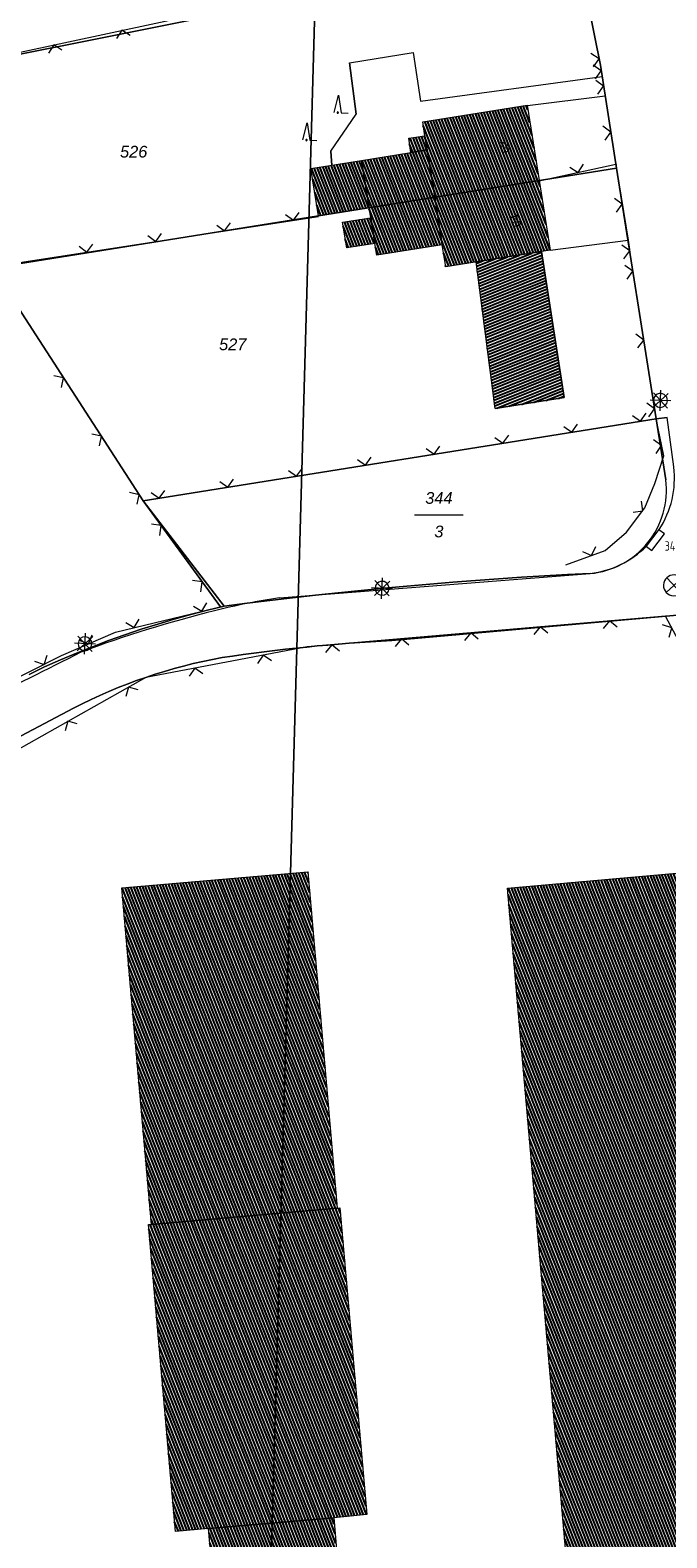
# Model space of a CAD drawing. Header units: metres. Extents: x 345144 to 348639, y 5629211 to 5635235.
# Tile 893 of 1056: x 347845 to 347891, y 5630508 to 5630616. Entities that reach past the tile are written whole.
import ezdxf
from ezdxf.enums import TextEntityAlignment as Align

# ---------------------------------------------------------------- set-up
doc = ezdxf.new("R2010")
doc.units = ezdxf.units.M
doc.header["$MEASUREMENT"] = 0
doc.linetypes.add('4_4', pattern=[1.4, 0.7, -0.7])
for name, color, linetype in [('011 Gebäude', 7, 'Continuous'), ('065-066 Ver_Entsorgung', 7, 'Continuous'), ('065-066 Ver_Entsorgung Ausg.', 7, 'Continuous'), ('081-083 Topographie', 7, 'Continuous'), ('AX Flurstück', 7, 'Continuous'), ('AX Gebäude', 7, 'Continuous'), ('Blatt', 7, 'Continuous'), ('Definitionslinie', 7, 'Continuous'), ('Präsentationsobjekt -Text (punktförmig)', 7, 'Continuous')]:
    doc.layers.add(name, color=color, linetype=linetype)
doc.styles.add('ARIAL', font='arial.ttf', dxfattribs={"height": 1})
doc.styles.add('ARIALIT', font='ariali.ttf', dxfattribs={"height": 1})
doc.styles.add('DIN-6776-IT', font='txt', dxfattribs={"height": 1})
pattern_1 = [(111.5294117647, (0, 0), (-0.186045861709, -0.07339575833), [])]

# ---------------------------------------------------------------- blocks, each defined once
blk = doc.blocks.new('alk_5742_nrw')
at = {"color": 134, "lineweight": 5, "true_color": 0x00b2b2, "flags": 128}
for points in [[(1, 0), (-1, 0)], [(0.707333, -0.707333), (-0.707333, 0.707333)], [(-0.707333, -0.707333), (0.707333, 0.707333)], [(0, -1), (0, 1)]]:
    blk.add_lwpolyline(points, dxfattribs=at)
at = {"color": 134, "lineweight": 5, "true_color": 0x00b2b2}
for start, end in [(0, 180), (180, 0)]:
    blk.add_arc((0, 0), 0.666667, start, end, dxfattribs=at)
blk = doc.blocks.new('alk_3504_nrw')
at = {"color": 134, "lineweight": 5, "true_color": 0x00b2b2, "flags": 128}
for points in [[(-0.729333, -0.684), (-0.707333, -0.707333), (0.707333, 0.707333)], [(-0.707333, 0.707333), (0.707333, -0.707333)]]:
    blk.add_lwpolyline(points, dxfattribs=at)
at = {"color": 134, "lineweight": 5, "true_color": 0x00b2b2}
for start, end in [(90, -90), (-90, 90)]:
    blk.add_arc((0, 0), 1, start, end, dxfattribs=at)
blk = doc.blocks.new('alk_7200_nrwx2')
at = {"true_color": 0x2e2e2e}
h = blk.add_hatch(color=250, dxfattribs=at)
edge = h.paths.add_edge_path(flags=0)
edge.add_arc((-0.020544, -0.388118), 0.055525, 180, 360, ccw=False)
edge.add_arc((-0.020544, -0.388118), 0.055525, 0, 180, ccw=False)
at = {"color": 250, "lineweight": 5, "true_color": 0x2e2e2e, "flags": 128}
blk.add_lwpolyline([(-0.298168, -0.388118), (-0.020544, 1), (0.257079, -0.388118), (0.812326, -0.388118)], dxfattribs=at)
blk.add_lwpolyline([(-0.298168, -0.388118), (-0.020544, 1), (0.257079, -0.388118), (0.812326, -0.388118)], dxfattribs=at)
at = {"color": 250, "lineweight": 5, "true_color": 0x2e2e2e}
for start, end in [(0, 180), (180, 0)]:
    blk.add_arc((-0.020544, -0.388118), 0.055525, start, end, dxfattribs=at)
blk = doc.blocks.new('swc_strasseneinlauf')
at = {"color": 7, "lineweight": 5, "flags": 128}
blk.add_lwpolyline([(-1, 0), (-1, -0.666667), (1, -0.666667), (1, 0)], dxfattribs=at)

msp = doc.modelspace()

# ---------------------------------------------------------------- hatches: boundary and pattern name
at = {"layer": '011 Gebäude', "true_color": 0x8f8f8f}
h = msp.add_hatch(dxfattribs=at)
h.set_pattern_fill('_USER', color=252, scale=0.2, angle=201.88235294, style=0, pattern_type=0)
h.set_pattern_definition([(201.882352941, (0, 0), (0.074540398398, -0.185590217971), [])])
h.paths.add_polyline_path([(347878.397, 5630588.784), (347877.027, 5630599.315), (347877.027, 5630599.315), (347881.709, 5630600.048), (347883.352, 5630589.56)], flags=0)
at = {"layer": 'AX Gebäude', "true_color": 0x4f4f4f}
h = msp.add_hatch(dxfattribs=at)
h.set_pattern_fill('_USER', color=251, scale=0.2, angle=111.52941176, style=0, pattern_type=0)
h.set_pattern_definition(pattern_1)
h.paths.add_polyline_path([(347873.348, 5630608.369), (347873.19, 5630609.358), (347880.693, 5630610.554), (347881.555, 5630605.147), (347874.052, 5630603.951), (347873.511, 5630607.347)], flags=0)
h = msp.add_hatch(dxfattribs=at)
h.set_pattern_fill('_USER', color=251, scale=0.2, angle=111.52941176, style=0, pattern_type=0)
h.set_pattern_definition(pattern_1)
h.paths.add_polyline_path([(347872.35, 5630607.162), (347872.187, 5630608.184), (347873.348, 5630608.369), (347873.511, 5630607.347)], flags=0)
h = msp.add_hatch(dxfattribs=at)
h.set_pattern_fill('_USER', color=251, scale=0.2, angle=111.52941176, style=0, pattern_type=0)
h.set_pattern_definition(pattern_1)
h.paths.add_polyline_path([(347869.343, 5630603.2), (347865.712, 5630602.621), (347865.171, 5630606.017), (347868.802, 5630606.596)], flags=0)
h = msp.add_hatch(dxfattribs=at)
h.set_pattern_fill('_USER', color=251, scale=0.2, angle=111.52941176, style=0, pattern_type=0)
h.set_pattern_definition(pattern_1)
h.paths.add_polyline_path([(347868.802, 5630606.596), (347872.35, 5630607.162), (347873.511, 5630607.347), (347874.052, 5630603.951), (347869.343, 5630603.2)], flags=0)
h = msp.add_hatch(dxfattribs=at)
h.set_pattern_fill('_USER', color=251, scale=0.2, angle=111.52941176, style=0, pattern_type=0)
h.set_pattern_definition(pattern_1)
h.paths.add_polyline_path([(347874.052, 5630603.951), (347881.555, 5630605.147), (347882.35, 5630600.162), (347874.847, 5630598.966), (347874.596, 5630600.54)], flags=0)
h = msp.add_hatch(dxfattribs=at)
h.set_pattern_fill('_USER', color=251, scale=0.2, angle=111.52941176, style=0, pattern_type=0)
h.set_pattern_definition(pattern_1)
h.paths.add_polyline_path([(347874.596, 5630600.54), (347869.887, 5630599.789), (347869.753, 5630600.63), (347869.458, 5630602.482), (347869.343, 5630603.2), (347874.052, 5630603.951)], flags=0)
h = msp.add_hatch(dxfattribs=at)
h.set_pattern_fill('_USER', color=251, scale=0.2, angle=111.52941176, style=0, pattern_type=0)
h.set_pattern_definition(pattern_1)
h.paths.add_polyline_path([(347869.753, 5630600.63), (347867.734, 5630600.308), (347867.439, 5630602.16), (347869.458, 5630602.482)], flags=0)
h = msp.add_hatch(dxfattribs=at)
h.set_pattern_fill('_USER', color=251, scale=0.2, angle=111.52941176, style=0, pattern_type=0)
h.set_pattern_definition(pattern_1)
h.paths.add_polyline_path([(347879.284, 5630554.338), (347894.634, 5630555.689), (347899.731, 5630497.649), (347884.385, 5630496.285)], flags=0)
h = msp.add_hatch(dxfattribs=at)
h.set_pattern_fill('_USER', color=251, scale=0.2, angle=111.52941176, style=0, pattern_type=0)
h.set_pattern_definition(pattern_1)
h.paths.add_polyline_path([(347851.594, 5630554.359), (347864.951, 5630555.499), (347867.056, 5630531.352), (347853.721, 5630530.189)], flags=0)
h = msp.add_hatch(dxfattribs=at)
h.set_pattern_fill('_USER', color=251, scale=0.2, angle=111.52941176, style=0, pattern_type=0)
h.set_pattern_definition(pattern_1)
h.paths.add_polyline_path([(347853.721, 5630530.189), (347867.056, 5630531.352), (347867.252, 5630531.37), (347869.187, 5630509.343), (347866.806, 5630509.109), (347857.824, 5630508.336), (347855.443, 5630508.137), (347853.512, 5630530.17)], flags=0)
h = msp.add_hatch(dxfattribs=at)
h.set_pattern_fill('_USER', color=251, scale=0.2, angle=111.52941176, style=0, pattern_type=0)
h.set_pattern_definition(pattern_1)
h.paths.add_polyline_path([(347857.824, 5630508.336), (347866.806, 5630509.109), (347868.02, 5630494.85), (347859.079, 5630494.077)], flags=0)

# ---------------------------------------------------------------- linework, layer by layer
at = {"layer": '011 Gebäude', "color": 251, "linetype": 'Continuous', "lineweight": 13, "true_color": 0x4f4f4f, "flags": 128}
msp.add_lwpolyline([(347878.397, 5630588.784), (347877.027, 5630599.315), (347877.027, 5630599.315), (347881.709, 5630600.048), (347883.352, 5630589.56), (347878.397, 5630588.784)], dxfattribs=at)
at = {"layer": '081-083 Topographie', "color": 7, "linetype": 'Continuous', "lineweight": 5, "flags": 128}
for points in [[(347834.19, 5630612.219), (347864.099, 5630618.633), (347864.099, 5630618.633), (347873.235, 5630619.983)], [(347884.774, 5630619.266), (347885.944, 5630613.429), (347885.944, 5630613.429), (347886.072, 5630612.616), (347886.072, 5630612.616), (347886.291, 5630611.233), (347886.291, 5630611.233), (347887.067, 5630606.327), (347887.067, 5630606.327), (347887.114, 5630606.027), (347887.114, 5630606.027), (347887.931, 5630600.862), (347887.931, 5630600.862), (347888.169, 5630599.349), (347888.169, 5630599.349), (347889.956, 5630588.049), (347889.956, 5630588.049), (347853.132, 5630582.15)], [(347866.672, 5630606.236), (347866.596, 5630607.266), (347866.596, 5630607.266), (347868.418, 5630609.923), (347868.418, 5630609.923), (347867.937, 5630613.607), (347867.937, 5630613.607), (347872.512, 5630614.341), (347872.512, 5630614.341), (347873.029, 5630610.851), (347873.029, 5630610.851), (347886.072, 5630612.616)], [(347880.708, 5630610.534), (347886.291, 5630611.233)], [(347842.349, 5630598.981), (347865.714, 5630602.571)], [(347882.345, 5630600.148), (347887.931, 5630600.862)], [(347842.349, 5630598.981), (347842.451, 5630598.815), (347842.451, 5630598.815), (347844.403, 5630595.623), (347844.403, 5630595.623), (347853.132, 5630582.15)], [(347891.209, 5630584.584), (347890.741, 5630588.137), (347890.741, 5630588.137), (347889.956, 5630588.049)], [(347818.478, 5630567.347), (347819.869, 5630566.155), (347819.869, 5630566.155), (347823.464, 5630563.076), (347823.464, 5630563.076), (347823.696, 5630562.877), (347823.696, 5630562.877), (347825.527, 5630562.481), (347825.527, 5630562.481), (347826.653, 5630562.237), (347826.653, 5630562.237), (347830.937, 5630563.113), (347830.937, 5630563.113), (347835.827, 5630565.273), (347835.827, 5630565.273), (347847.255, 5630571.035), (347847.255, 5630571.035), (347851.14, 5630572.721), (347851.14, 5630572.721), (347858.666, 5630574.542), (347858.666, 5630574.542), (347853.132, 5630582.15)], [(347889.248, 5630578.886), (347890.169, 5630580.098)], [(347862.92, 5630575.187), (347885.225, 5630576.93)]]:
    msp.add_lwpolyline(points, dxfattribs=at)
at = {"layer": '081-083 Topographie', "color": 7, "linetype": 'Continuous', "lineweight": 5}
for centre, radius, start, end in [((347884.667, 5630583.737), 6.596539, -33.48048501, 7.37711055), ((347884.363, 5630583.819), 6.94272, -82.86781835, -45.28011566), ((347869.905, 5630528.265), 47.439006, 98.46710333, 104.22225381), ((347879.359, 5630489.222), 87.609069, 103.94234231, 110.51302739), ((349042.679, 5628190.54), 2663.379082, 116.635320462, 116.812803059)]:
    msp.add_arc(centre, radius, start, end, dxfattribs=at)
at = {"layer": 'AX Flurstück', "color": 8, "linetype": 'Continuous', "lineweight": 13, "true_color": 0x808080, "flags": 128}
for points in [[(347890.653, 5630583.658), (347889.956, 5630588.049), (347887.102, 5630606.032), (347885.944, 5630613.429), (347884.191, 5630622.213), (347882.479, 5630630.583), (347880.158, 5630638.358), (347877.532, 5630647.253), (347874.432, 5630655.16), (347873.725, 5630657.024), (347871.231, 5630663.597), (347868.425, 5630669.178), (347863.438, 5630679.197), (347861.414, 5630682.571), (347854.33, 5630694.156), (347846.136, 5630705.526), (347844.005, 5630708.255), (347837.423, 5630715.744), (347832.337, 5630721.317), (347827.506, 5630726.097), (347819.741, 5630733.436), (347818.349, 5630734.634), (347809.825, 5630742.075)], [(347827.814, 5630622.586), (347880.158, 5630638.358), (347882.479, 5630630.583), (347884.191, 5630622.213), (347834.211, 5630612.206), (347829.644, 5630619.617), (347827.814, 5630622.586)], [(347887.102, 5630606.032), (347842.505, 5630598.916), (347836.51, 5630608.522), (347834.211, 5630612.206), (347884.191, 5630622.213), (347885.944, 5630613.429), (347887.102, 5630606.032)], [(347889.956, 5630588.049), (347853.131, 5630582.15), (347844.402, 5630595.623), (347842.505, 5630598.916), (347887.102, 5630606.032), (347889.956, 5630588.049)], [(347844.402, 5630595.623), (347853.131, 5630582.15), (347858.945, 5630574.576), (347858.945, 5630574.576), (347857.739999, 5630574.301427), (347856.546011, 5630573.9824), (347855.349547, 5630573.662712), (347854.165789, 5630573.298826), (347852.980393, 5630572.934435), (347851.809376, 5630572.526228), (347850.637548, 5630572.117739), (347849.481742, 5630571.665937), (347848.325936, 5630571.214135), (347847.187751, 5630570.719646), (347846.050355, 5630570.2255), (347844.932129, 5630569.689409)], [(347853.131, 5630582.15), (347889.956, 5630588.049), (347890.653, 5630583.658)], [(347885.225, 5630576.93), (347883.577611, 5630576.850934), (347881.931135, 5630576.754836), (347880.284395, 5630576.658722), (347878.638745, 5630576.54558), (347876.99292, 5630576.432426), (347875.348361, 5630576.302252), (347873.703714, 5630576.172072), (347872.06051, 5630576.024883), (347870.417307, 5630575.877695), (347868.775722, 5630575.713516), (347867.134226, 5630575.549345), (347865.494524, 5630575.368202), (347863.854998, 5630575.187078), (347862.217442, 5630574.989005), (347860.580149, 5630574.790964), (347858.945, 5630574.576), (347858.945, 5630574.576), (347853.131, 5630582.15)], [(347844.932129, 5630569.689409), (347846.050355, 5630570.2255), (347847.187751, 5630570.719646), (347848.325936, 5630571.214135), (347849.481742, 5630571.665937), (347850.637548, 5630572.117739), (347851.809376, 5630572.526228), (347852.980393, 5630572.934435), (347854.165789, 5630573.298826), (347855.349547, 5630573.662712), (347856.546011, 5630573.9824), (347857.739999, 5630574.301427), (347858.945, 5630574.576), (347858.945, 5630574.576), (347860.580149, 5630574.790964), (347862.217442, 5630574.989005), (347863.854998, 5630575.187078), (347865.494524, 5630575.368202), (347867.134226, 5630575.549345), (347868.775722, 5630575.713516), (347870.417307, 5630575.877695), (347872.06051, 5630576.024883), (347873.703714, 5630576.172072), (347875.348361, 5630576.302252), (347876.99292, 5630576.432426), (347878.638745, 5630576.54558), (347880.284395, 5630576.658722), (347881.931135, 5630576.754836), (347883.577611, 5630576.850934), (347885.225, 5630576.93)], [(347870.966, 5630572.119), (347892.268, 5630574.016), (347893.209, 5630568.134), (347899.121, 5630569.064), (347899.487, 5630567.076), (347948.301, 5630574.77), (347952.89, 5630524.803), (347984.969, 5630527.692), (347985.071, 5630523.315), (348018.378, 5630526.155), (348027.25, 5630429.001)], [(347892.268, 5630574.016), (347870.966, 5630572.119), (347870.966, 5630572.119), (347870.202019, 5630572.078915), (347869.438561, 5630572.029683), (347868.674937, 5630571.980441), (347867.911946, 5630571.922053), (347867.148845, 5630571.863658), (347866.386485, 5630571.796124), (347865.624071, 5630571.728585), (347864.862508, 5630571.651916), (347864.100946, 5630571.575247), (347863.340344, 5630571.489459), (347862.579797, 5630571.403677), (347861.82032, 5630571.308789), (347861.060952, 5630571.213915), (347860.302763, 5630571.109952), (347859.544738, 5630571.006011), (347858.788, 5630570.893), (347858.788, 5630570.893), (347858.093581, 5630570.766224), (347857.404324, 5630570.613919), (347856.713651, 5630570.461302), (347856.029104, 5630570.283258), (347855.343619, 5630570.104971), (347854.665214, 5630569.901432), (347853.986344, 5630569.697753), (347853.315495, 5630569.469067), (347852.644646, 5630569.240382), (347851.982738, 5630568.987003), (347851.321284, 5630568.733797), (347850.669666, 5630568.45628), (347850.018939, 5630568.179142), (347849.37891, 5630567.878137), (347848.740193, 5630567.577749), (347848.113, 5630567.254), (347848.113, 5630567.254), (347830.586, 5630557.989)], [(347830.586, 5630557.989), (347848.113, 5630567.254), (347848.113, 5630567.254), (347848.740193, 5630567.577749), (347849.37891, 5630567.878137), (347850.018939, 5630568.179142), (347850.669666, 5630568.45628), (347851.321284, 5630568.733797), (347851.982738, 5630568.987003), (347852.644646, 5630569.240382), (347853.315495, 5630569.469067), (347853.986344, 5630569.697753), (347854.665214, 5630569.901432), (347855.343619, 5630570.104971), (347856.029104, 5630570.283258), (347856.713651, 5630570.461302), (347857.404324, 5630570.613919), (347858.093581, 5630570.766224), (347858.788, 5630570.893), (347858.788, 5630570.893), (347859.544738, 5630571.006011), (347860.302763, 5630571.109952), (347861.060952, 5630571.213915), (347861.82032, 5630571.308789), (347862.579797, 5630571.403677), (347863.340344, 5630571.489459), (347864.100946, 5630571.575247), (347864.862508, 5630571.651916), (347865.624071, 5630571.728585), (347866.386485, 5630571.796124), (347867.148845, 5630571.863658), (347867.911946, 5630571.922053), (347868.674937, 5630571.980441), (347869.438561, 5630572.029683), (347870.202019, 5630572.078915), (347870.966, 5630572.119)]]:
    msp.add_lwpolyline(points, dxfattribs=at)
at = {"layer": 'AX Flurstück', "color": 8, "linetype": 'Continuous', "lineweight": 13, "true_color": 0x808080}
for radius in [6.044412, 6.044959]:
    msp.add_arc((347884.65, 5630582.947), radius, -84.54124446, 6.75468868, dxfattribs=at)
at = {"layer": 'AX Gebäude', "color": 7, "linetype": 'Continuous', "lineweight": 5, "flags": 128}
for points in [[(347873.348, 5630608.369), (347873.19, 5630609.358), (347880.693, 5630610.554), (347881.555, 5630605.147), (347874.052, 5630603.951), (347873.511, 5630607.347), (347873.348, 5630608.369)], [(347872.35, 5630607.162), (347872.187, 5630608.184), (347873.348, 5630608.369), (347873.511, 5630607.347), (347872.35, 5630607.162)], [(347869.343, 5630603.2), (347865.712, 5630602.621), (347865.171, 5630606.017), (347868.802, 5630606.596), (347869.343, 5630603.2)], [(347868.802, 5630606.596), (347872.35, 5630607.162), (347873.511, 5630607.347), (347874.052, 5630603.951), (347869.343, 5630603.2), (347868.802, 5630606.596)], [(347874.052, 5630603.951), (347881.555, 5630605.147), (347882.35, 5630600.162), (347874.847, 5630598.966), (347874.596, 5630600.54), (347874.052, 5630603.951)], [(347874.596, 5630600.54), (347869.887, 5630599.789), (347869.753, 5630600.63), (347869.458, 5630602.482), (347869.343, 5630603.2), (347874.052, 5630603.951), (347874.596, 5630600.54)], [(347869.753, 5630600.63), (347867.734, 5630600.308), (347867.439, 5630602.16), (347869.458, 5630602.482), (347869.753, 5630600.63)], [(347879.284, 5630554.338), (347894.634, 5630555.689), (347899.731, 5630497.649), (347884.385, 5630496.285), (347879.284, 5630554.338)], [(347851.594, 5630554.359), (347864.951, 5630555.499), (347867.056, 5630531.352), (347853.721, 5630530.189), (347851.594, 5630554.359)], [(347853.721, 5630530.189), (347867.056, 5630531.352), (347867.252, 5630531.37), (347869.187, 5630509.343), (347866.806, 5630509.109), (347857.824, 5630508.336), (347855.443, 5630508.137), (347853.512, 5630530.17), (347853.721, 5630530.189)], [(347857.824, 5630508.336), (347866.806, 5630509.109), (347868.02, 5630494.85), (347859.079, 5630494.077), (347857.824, 5630508.336)]]:
    msp.add_lwpolyline(points, dxfattribs=at)
at = {"layer": 'Blatt', "color": 205, "linetype": 'Continuous', "lineweight": 5, "true_color": 0x873099, "flags": 128}
for points in [[(347360.632, 5630452.215), (347367.669, 5630702.092), (347867.426, 5630688.019), (347860.388, 5630438.144), (347360.632, 5630452.215)], [(347867.426, 5630688.019), (348009.874, 5630684.008), (348023.631, 5630546.345), (348034.821, 5630453.592), (348035.781, 5630433.206), (347860.388, 5630438.144), (347867.426, 5630688.019)]]:
    msp.add_lwpolyline(points, dxfattribs=at)
at = {"layer": 'Definitionslinie', "color": 7, "linetype": 'Continuous', "lineweight": 5, "flags": 128}
for points in [[(347834.19, 5630612.219), (347864.099, 5630618.633)], [(347884.774, 5630619.266), (347885.944, 5630613.429)], [(347852.183, 5630615.566), (347851.589, 5630615.95), (347851.205, 5630615.357)], [(347852.183, 5630615.566), (347851.589, 5630615.95), (347851.205, 5630615.357)], [(347847.294, 5630614.518), (347846.7, 5630614.902), (347846.316, 5630614.308)], [(347847.294, 5630614.518), (347846.7, 5630614.902), (347846.316, 5630614.308)], [(347867.937, 5630613.607), (347872.512, 5630614.341)], [(347872.512, 5630614.341), (347873.029, 5630610.851)], [(347885.458, 5630613.308), (347885.85, 5630613.896), (347885.262, 5630614.288)], [(347885.458, 5630613.308), (347885.85, 5630613.896), (347885.262, 5630614.288)], [(347867.937, 5630613.607), (347868.418, 5630609.923)], [(347885.592, 5630612.451), (347886.008, 5630613.023), (347885.436, 5630613.439)], [(347885.592, 5630612.451), (347886.008, 5630613.023), (347885.436, 5630613.439)], [(347885.944, 5630613.429), (347886.072, 5630612.616)], [(347873.029, 5630610.851), (347886.072, 5630612.616)], [(347885.766, 5630611.352), (347886.182, 5630611.925), (347885.609, 5630612.34)], [(347885.766, 5630611.352), (347886.182, 5630611.925), (347885.609, 5630612.34)], [(347886.072, 5630612.616), (347886.291, 5630611.233)], [(347880.708, 5630610.534), (347886.291, 5630611.233)], [(347886.291, 5630611.233), (347887.067, 5630606.327), (347887.067, 5630606.327), (347887.114, 5630606.027)], [(347866.596, 5630607.266), (347868.418, 5630609.923)], [(347886.287, 5630608.058), (347886.703, 5630608.63), (347886.131, 5630609.046)], [(347886.287, 5630608.058), (347886.703, 5630608.63), (347886.131, 5630609.046)], [(347866.596, 5630607.266), (347866.672, 5630606.236)], [(347881.56, 5630605.129), (347887.067, 5630606.327), (347887.067, 5630606.327), (347887.139, 5630606.343)], [(347883.754, 5630606.118), (347884.349, 5630605.737), (347884.732, 5630606.33)], [(347887.114, 5630606.027), (347887.931, 5630600.862)], [(347887.107, 5630602.873), (347887.523, 5630603.445), (347886.951, 5630603.86)], [(347887.107, 5630602.873), (347887.523, 5630603.445), (347886.951, 5630603.86)], [(347842.349, 5630598.981), (347865.714, 5630602.571)], [(347863.345, 5630602.713), (347863.916, 5630602.295), (347864.334, 5630602.865)], [(347863.345, 5630602.713), (347863.916, 5630602.295), (347864.334, 5630602.865)], [(347853.461, 5630601.194), (347854.032, 5630600.776), (347854.45, 5630601.346)], [(347853.461, 5630601.194), (347854.032, 5630600.776), (347854.45, 5630601.346)], [(347858.403, 5630601.954), (347858.974, 5630601.535), (347859.392, 5630602.105)], [(347858.403, 5630601.954), (347858.974, 5630601.535), (347859.392, 5630602.105)], [(347848.519, 5630600.435), (347849.089, 5630600.017), (347849.508, 5630600.587)], [(347848.519, 5630600.435), (347849.089, 5630600.017), (347849.508, 5630600.587)], [(347882.345, 5630600.148), (347887.931, 5630600.862)], [(347887.634, 5630599.534), (347888.05, 5630600.106), (347887.478, 5630600.522)], [(347887.634, 5630599.534), (347888.05, 5630600.106), (347887.478, 5630600.522)], [(347887.931, 5630600.862), (347888.169, 5630599.349)], [(347887.866, 5630598.066), (347888.281, 5630598.638), (347887.71, 5630599.053)], [(347887.866, 5630598.066), (347888.281, 5630598.638), (347887.71, 5630599.053)], [(347888.169, 5630599.349), (347889.956, 5630588.049)], [(347844.403, 5630595.623), (347853.132, 5630582.15)], [(347888.647, 5630593.127), (347889.063, 5630593.699), (347888.491, 5630594.115)], [(347888.647, 5630593.127), (347889.063, 5630593.699), (347888.491, 5630594.115)], [(347847.26, 5630590.293), (347847.408, 5630590.985), (347846.717, 5630591.132)], [(347847.26, 5630590.293), (347847.408, 5630590.985), (347846.717, 5630591.132)], [(347888.251, 5630588.282), (347888.824, 5630587.868), (347889.238, 5630588.44)], [(347888.251, 5630588.282), (347888.824, 5630587.868), (347889.238, 5630588.44)], [(347889.428, 5630588.188), (347889.844, 5630588.76), (347889.272, 5630589.176)], [(347889.428, 5630588.188), (347889.844, 5630588.76), (347889.272, 5630589.176)], [(347889.956, 5630588.049), (347890.741, 5630588.137)], [(347853.132, 5630582.15), (347889.956, 5630588.049)], [(347883.314, 5630587.491), (347883.887, 5630587.077), (347884.301, 5630587.649)], [(347883.314, 5630587.491), (347883.887, 5630587.077), (347884.301, 5630587.649)], [(347883.477, 5630577.555), (347886.286, 5630578.574), (347887.834, 5630579.903), (347889.15, 5630581.64), (347889.868, 5630583.397), (347890.495, 5630585.387), (347889.956, 5630588.049)], [(347849.979, 5630586.097), (347850.127, 5630586.788), (347849.435, 5630586.936)], [(347849.979, 5630586.097), (347850.127, 5630586.788), (347849.435, 5630586.936)], [(347873.44, 5630585.91), (347874.013, 5630585.495), (347874.427, 5630586.068)], [(347873.44, 5630585.91), (347874.013, 5630585.495), (347874.427, 5630586.068)], [(347878.377, 5630586.7), (347878.95, 5630586.286), (347879.364, 5630586.859)], [(347878.377, 5630586.7), (347878.95, 5630586.286), (347879.364, 5630586.859)], [(347889.953, 5630585.544), (347890.344, 5630586.133), (347889.755, 5630586.523)], [(347868.503, 5630585.119), (347869.075, 5630584.704), (347869.49, 5630585.277)], [(347868.503, 5630585.119), (347869.075, 5630584.704), (347869.49, 5630585.277)], [(347863.566, 5630584.328), (347864.138, 5630583.913), (347864.553, 5630584.486)], [(347863.566, 5630584.328), (347864.138, 5630583.913), (347864.553, 5630584.486)], [(347852.698, 5630581.901), (347852.846, 5630582.592), (347852.154, 5630582.74)], [(347852.698, 5630581.901), (347852.846, 5630582.592), (347852.154, 5630582.74)], [(347853.692, 5630582.746), (347854.264, 5630582.331), (347854.679, 5630582.904)], [(347853.692, 5630582.746), (347854.264, 5630582.331), (347854.679, 5630582.904)], [(347858.629, 5630583.537), (347859.201, 5630583.122), (347859.616, 5630583.695)], [(347858.629, 5630583.537), (347859.201, 5630583.122), (347859.616, 5630583.695)], [(347853.132, 5630582.15), (347858.666, 5630574.542)], [(347888.296, 5630581.341), (347888.997, 5630581.438), (347888.901, 5630582.138)], [(347854.318, 5630579.669), (347854.428, 5630580.368), (347853.73, 5630580.478)], [(347854.318, 5630579.669), (347854.428, 5630580.368), (347853.73, 5630580.478)], [(347889.248, 5630578.886), (347890.169, 5630580.098)], [(347884.675, 5630578.521), (347885.315, 5630578.222), (347885.614, 5630578.862)], [(347857.259, 5630575.626), (347857.37, 5630576.324), (347856.671, 5630576.434)], [(347857.259, 5630575.626), (347857.37, 5630576.324), (347856.671, 5630576.434)], [(347862.92, 5630575.187), (347885.225, 5630576.93)], [(347851.14, 5630572.721), (347858.666, 5630574.542)], [(347856.729, 5630574.588), (347857.333, 5630574.219), (347857.701, 5630574.823)], [(347856.729, 5630574.588), (347857.333, 5630574.219), (347857.701, 5630574.823)], [(347899.121, 5630569.065), (347897.495, 5630568.842), (347893.442, 5630568.586), (347890.631, 5630573.873), (347864.894, 5630571.656), (347853.307, 5630569.465), (347842.081, 5630563.142), (347826.058, 5630552.449)], [(347851.87, 5630573.412), (347852.473, 5630573.044), (347852.842, 5630573.647)], [(347851.87, 5630573.412), (347852.473, 5630573.044), (347852.842, 5630573.647)], [(347882.164, 5630572.642), (347881.623, 5630573.097), (347881.168, 5630572.556)], [(347887.146, 5630573.071), (347886.605, 5630573.526), (347886.15, 5630572.985)], [(347890.874, 5630572.35), (347891.081, 5630573.026), (347890.405, 5630573.233)], [(347847.255, 5630571.035), (347851.14, 5630572.721)], [(347848.54, 5630572.138), (347849.198, 5630571.878), (347849.457, 5630572.536)], [(347848.54, 5630572.138), (347849.198, 5630571.878), (347849.457, 5630572.536)], [(347872.201, 5630571.784), (347871.66, 5630572.239), (347871.205, 5630571.698)], [(347877.183, 5630572.213), (347876.642, 5630572.668), (347876.187, 5630572.127)], [(347835.827, 5630565.273), (347847.255, 5630571.035)], [(347845.334, 5630570.626), (347846.006, 5630570.405), (347846.227, 5630571.077)], [(347845.334, 5630570.626), (347846.006, 5630570.405), (347846.227, 5630571.077)], [(347862.325, 5630570.661), (347861.741, 5630571.06), (347861.343, 5630570.476)], [(347867.22, 5630571.355), (347866.679, 5630571.81), (347866.223, 5630571.269)], [(347857.412, 5630569.732), (347856.828, 5630570.131), (347856.43, 5630569.547)], [(347852.754, 5630568.58), (347852.073, 5630568.77), (347851.883, 5630568.089)], [(347848.397, 5630566.126), (347847.716, 5630566.316), (347847.526, 5630565.635)]]:
    msp.add_lwpolyline(points, dxfattribs=at)
at = {"layer": 'Definitionslinie', "color": 250, "linetype": 'Continuous', "lineweight": 13, "true_color": 0x2e2e2e, "flags": 128}
msp.add_lwpolyline([(347878.397, 5630588.784), (347883.352, 5630589.56), (347881.709, 5630600.048), (347877.027, 5630599.315)], dxfattribs=at)
at = {"layer": 'Definitionslinie', "color": 250, "linetype": '4_4', "lineweight": 5, "true_color": 0x2e2e2e, "flags": 128}
msp.add_lwpolyline([(347878.397, 5630588.784), (347877.027, 5630599.315)], dxfattribs=at)
at = {"layer": 'Definitionslinie', "color": 7, "linetype": 'Continuous', "lineweight": 5}
for centre, radius, start, end in [((347884.667, 5630583.737), 6.596539, -33.48048501, 7.37711055), ((347884.363, 5630583.819), 6.94272, -82.86781835, -45.28011566), ((347869.905, 5630528.265), 47.439006, 98.46710333, 104.22225381), ((347879.359, 5630489.222), 87.609069, 103.94234231, 110.51302739), ((349042.679, 5628190.54), 2663.379082, 116.635320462, 116.812803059)]:
    msp.add_arc(centre, radius, start, end, dxfattribs=at)
at = {"layer": 'Präsentationsobjekt -Text (punktförmig)', "color": 251, "linetype": 'Continuous', "lineweight": 13, "true_color": 0x5e5e5e, "flags": 128}
msp.add_lwpolyline([(347872.6134, 5630581.15252), (347876.0946, 5630581.15252)], dxfattribs=at)

# ---------------------------------------------------------------- block references
at = {"layer": '065-066 Ver_Entsorgung', "xscale": 0.75, "yscale": 0.75}
for name, p, rotation in [('alk_5742_nrw', (347890.265, 5630589.36), -2.326094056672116), ('alk_5742_nrw', (347870.275, 5630575.868), -2.326094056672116), ('alk_3504_nrw', (347891.227, 5630576.075), -2.326094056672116), ('alk_5742_nrw', (347848.948, 5630571.888), -2.325521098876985)]:
    msp.add_blockref(name, p, dxfattribs=dict(at, rotation=rotation))
at = {"layer": '065-066 Ver_Entsorgung Ausg.', "xscale": 0.75, "yscale": 0.75, "rotation": 52.98220945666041}
msp.add_blockref('swc_strasseneinlauf', (347889.699, 5630579.479), dxfattribs=at)
at = {"layer": '081-083 Topographie', "xscale": 0.9005, "yscale": 0.9005}
for p, rotation in [((347867.126, 5630610.379), -2.325521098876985), ((347864.877, 5630608.403), -2.326094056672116)]:
    msp.add_blockref('alk_7200_nrwx2', p, dxfattribs=dict(at, rotation=rotation))

# ---------------------------------------------------------------- texts
at = {"layer": '065-066 Ver_Entsorgung Ausg.', "color": 134, "true_color": 0x00b2b2, "style": 'DIN-6776-IT', "width": 0.8}
msp.add_text('345.472', height=0.6762, dxfattribs=at).set_placement((347890.569, 5630578.569))
at = {"layer": 'Präsentationsobjekt -Text (punktförmig)', "color": 8, "true_color": 0x808080, "style": 'ARIALIT'}
for s, p in [('526', (347852.443, 5630607.225)), ('527', (347859.555, 5630593.391)), ('344', (347874.354, 5630582.35588)), ('3', (347874.354, 5630579.94916))]:
    msp.add_text(s, height=0.8421, dxfattribs=at).set_placement(p, align=Align.MIDDLE_CENTER)
at = {"layer": 'Präsentationsobjekt -Text (punktförmig)', "color": 7, "style": 'ARIAL'}
for s, p in [('62', (347879.337, 5630607.625)), ('64', (347880.183, 5630602.32))]:
    msp.add_text(s, height=0.58947, rotation=101.41351761, dxfattribs=at).set_placement(p, align=Align.CENTER)

doc.saveas('drawing.dxf')
